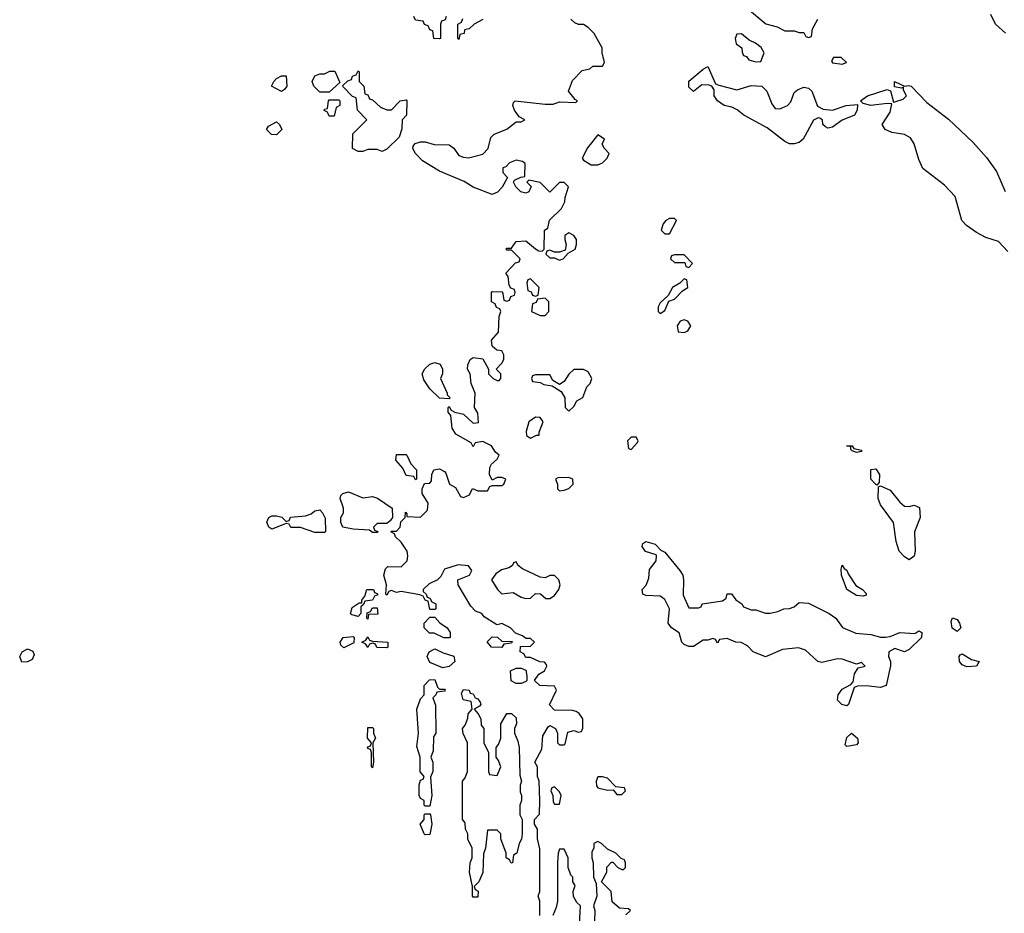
# Model space of a CAD drawing. Header units: inches. Extents: x 2601682 to 2755810, y 449311 to 584050.
# Tile 299 of 505: x 2691458 to 2695566, y 480879 to 484608. Entities that reach past the tile are written whole.
import ezdxf

# ---------------------------------------------------------------- set-up
doc = ezdxf.new("R2010")
doc.units = ezdxf.units.IN
doc.header["$MEASUREMENT"] = 0
doc.layers.add('C6498', color=7, linetype='Continuous')

msp = doc.modelspace()

# ---------------------------------------------------------------- linework, layer by layer
at = {"layer": 'C6498', "color": 2}
for points, elevation in [([(2694495.3, 484655.3), (2694571.1, 484591.1), (2694618.8, 484578.8), (2694650, 484562), (2694690, 484562), (2694710, 484554), (2694730, 484554), (2694738, 484538), (2694750, 484534), (2694762, 484538), (2694766, 484570), (2694788, 484610)], 6), ([(2695571.7, 484551.7), (2695530, 484589.4), (2695509.5, 484630)], 2), ([(2693628, 480870), (2693628, 480930), (2693622, 480950), (2693628, 480970), (2693628.4, 481148.4), (2693618, 481190), (2693618, 481230), (2693606, 481250), (2693606, 481270), (2693627.3, 481292.7), (2693628, 481350), (2693626, 481430), (2693618, 481450), (2693618, 481490), (2693608, 481510), (2693636.4, 481563.6), (2693640.4, 481619.6), (2693663.1, 481656.9), (2693670, 481662), (2693694, 481650), (2693702, 481630), (2693702, 481590), (2693710, 481582), (2693730, 481582), (2693734.6, 481585.4), (2693744.7, 481635.3), (2693770, 481642), (2693790, 481634), (2693802, 481638), (2693808, 481652), (2693808, 481690), (2693792.9, 481712.9), (2693780.2, 481720.2), (2693764.7, 481724.7), (2693690, 481726), (2693668.4, 481748.4), (2693698, 481810), (2693690, 481826), (2693628.9, 481828.9), (2693606, 481850), (2693624, 481876), (2693648, 481890), (2693658, 481910), (2693656.4, 481916.4), (2693647.3, 481927.3), (2693628.4, 481928.4), (2693590, 481946), (2693570, 481946), (2693562, 481962), (2693546, 481970), (2693547.3, 481992.7), (2693590, 481994), (2693606, 482010), (2693590, 482026), (2693570, 482026), (2693556.4, 482036.4), (2693527.3, 482047.3), (2693506, 482070), (2693470, 482088), (2693450, 482082), (2693444.7, 482084.7), (2693396.4, 482116.4), (2693386, 482130), (2693360.2, 482140.2), (2693340.2, 482160.2), (2693288, 482250), (2693286, 482270), (2693335.3, 482290), (2693344, 482310), (2693330, 482328.7), (2693287.5, 482332.5), (2693230, 482315.3), (2693215.3, 482284.7), (2693202, 482270), (2693166.8, 482253.2), (2693142, 482230), (2693142, 482222), (2693154, 482210), (2693158, 482198), (2693170, 482194), (2693178, 482178), (2693194, 482170), (2693194, 482150), (2693190, 482146), (2693170, 482146), (2693162, 482182), (2693150, 482186), (2693142, 482202), (2693127.3, 482207.3), (2693050, 482222), (2693030, 482218), (2693010, 482226), (2692998, 482222), (2692990, 482206), (2692986, 482210), (2692988, 482250), (2692977.2, 482290), (2692983.7, 482316.3), (2692994.6, 482325.4), (2693050, 482324.7), (2693075.3, 482350), (2693078, 482370), (2693075.3, 482390), (2693050, 482428), (2693026, 482450), (2693022, 482462), (2693006, 482470), (2693010, 482474), (2693030, 482474), (2693046, 482490), (2693048, 482512), (2693066, 482530), (2693067.3, 482552.7), (2693074, 482546), (2693074, 482534), (2693130, 482532), (2693159, 482561), (2693162, 482590), (2693138, 482630), (2693138, 482650), (2693147.3, 482672.7), (2693170, 482674), (2693176.4, 482683.6), (2693178, 482710), (2693186, 482730), (2693210, 482734), (2693230, 482722), (2693236, 482716), (2693252, 482670), (2693276, 482656), (2693298, 482618), (2693310, 482614), (2693334.6, 482625.4), (2693348, 482652), (2693370, 482642), (2693410, 482642), (2693420.2, 482659.8), (2693430, 482664.7), (2693470, 482664.7), (2693478, 482670), (2693486, 482690), (2693470, 482698), (2693450, 482698), (2693430, 482686), (2693418, 482710), (2693420.4, 482739.6), (2693427.3, 482752.7), (2693450, 482774), (2693458, 482790), (2693443.1, 482803.1), (2693426, 482830), (2693390, 482848), (2693358, 482842), (2693350, 482826), (2693342, 482842), (2693278, 482878), (2693262.7, 482902.7), (2693256.4, 482956.4), (2693246, 482970), (2693246, 482990), (2693250, 482994), (2693258, 482978), (2693274, 482970), (2693310, 482962), (2693350, 482924.7), (2693372.7, 482927.3), (2693370, 482966), (2693355.3, 482990), (2693358, 483050), (2693342, 483090), (2693338, 483130), (2693326, 483150), (2693327.3, 483167.3), (2693338, 483190), (2693350, 483198), (2693390, 483192), (2693414, 483150), (2693414, 483130), (2693434, 483110), (2693450, 483102), (2693458, 483102), (2693466, 483110), (2693466, 483130), (2693446, 483150), (2693470, 483174), (2693478, 483190), (2693478, 483210), (2693470, 483226), (2693448.7, 483228.7), (2693430, 483246), (2693426, 483270), (2693456.4, 483303.6), (2693458, 483370), (2693466, 483390), (2693462, 483402), (2693447.3, 483407.3), (2693442, 483422), (2693426, 483430), (2693426, 483470), (2693430, 483474), (2693472.7, 483472.7), (2693478, 483438), (2693490, 483434), (2693502, 483438), (2693507.3, 483452.7), (2693522, 483458), (2693526, 483470), (2693522, 483482), (2693507.3, 483487.3), (2693500.4, 483500.4), (2693496.4, 483536.4), (2693486, 483550), (2693527.3, 483592.7), (2693542, 483598), (2693546, 483610), (2693510, 483646), (2693490, 483646), (2693486, 483650), (2693490, 483654), (2693510, 483654), (2693530, 483682), (2693570, 483684.7), (2693610, 483652), (2693623.6, 483643.6), (2693638, 483642), (2693646, 483650), (2693648, 483730), (2693662, 483738), (2693668.9, 483771.1), (2693719.3, 483820.7), (2693732.7, 483847.3), (2693734, 483866), (2693748, 483910), (2693730, 483928), (2693710, 483928), (2693670, 483888), (2693630, 483928), (2693582, 483938), (2693574, 483930), (2693592, 483912), (2693582, 483890), (2693570, 483884), (2693549, 483889), (2693528, 483910), (2693518, 483930), (2693522, 483938), (2693548.7, 483951.3), (2693566, 483954), (2693567.3, 484007.3), (2693556.4, 484016.4), (2693530, 484022), (2693502, 484010), (2693486, 483994), (2693474, 483990), (2693474, 483970), (2693494, 483950), (2693471, 483909), (2693451.1, 483888.9), (2693430, 483878), (2693350, 483908.7), (2693313.2, 483933.2), (2693210, 483975.3), (2693139, 484019), (2693109.1, 484049.1), (2693098, 484070), (2693100.4, 484079.6), (2693108.4, 484091.6), (2693130, 484098), (2693150, 484098), (2693187.1, 484087.1), (2693250, 484086), (2693270, 484072), (2693290, 484041), (2693310, 484034.8), (2693330, 484030.8), (2693390, 484047.3), (2693412.7, 484070), (2693424, 484116), (2693438, 484130), (2693490, 484151.3), (2693530, 484182), (2693550, 484182), (2693566, 484190), (2693542, 484202), (2693522, 484230), (2693515.3, 484250), (2693518, 484262), (2693526, 484270), (2693650, 484254.8), (2693684, 484256), (2693710, 484264.7), (2693778, 484262), (2693786, 484270), (2693775.3, 484275.3), (2693748, 484310), (2693765.2, 484354.8), (2693804.7, 484395.3), (2693836.4, 484403.6), (2693850, 484414), (2693890, 484414), (2693898, 484430), (2693888, 484470), (2693888, 484490), (2693855.3, 484550), (2693830, 484575.3), (2693810, 484588), (2693790, 484588), (2693774.6, 484594.6), (2693758, 484610)], 6), ([(2693238, 484622), (2693232.7, 484607.3), (2693218, 484602), (2693214, 484590), (2693214, 484530), (2693210, 484528), (2693186, 484530), (2693182, 484562), (2693170, 484566), (2693162, 484582), (2693147.3, 484587.3), (2693142, 484602), (2693110, 484606), (2693102, 484622)], 6), ([(2693390.8, 484609.2), (2693354, 484590), (2693334, 484570), (2693314, 484566), (2693312, 484550), (2693294, 484546), (2693290, 484526), (2693286, 484530), (2693286, 484590), (2693302, 484598), (2693307.3, 484612.7)], 6), ([(2695581.2, 483641.2), (2695542.4, 483682.4), (2695490, 483699.6), (2695450, 483720.5), (2695408.9, 483748.9), (2695389.8, 483769.8), (2695362, 483870), (2695317.5, 483917.5), (2695226.6, 483986.6), (2695210, 484024), (2695189.7, 484090), (2695174.5, 484114.5), (2695150, 484128.5), (2695097.7, 484137.7), (2695069, 484150), (2695057.2, 484170), (2695090, 484222), (2695096.4, 484256.4), (2695078, 484258), (2695009.2, 484249.2), (2694978, 484258), (2694966, 484270), (2694995.3, 484290), (2695077.3, 484317.3), (2695091.6, 484311.6), (2695103.6, 484263.6), (2695110, 484264.7), (2695144, 484276), (2695158, 484290), (2695146, 484314), (2695146, 484326), (2695138, 484322), (2695108.4, 484328.4), (2695108, 484350), (2695150, 484331), (2695166.3, 484333.7), (2695178, 484330), (2695243.1, 484263.1), (2695333.1, 484193.1), (2695435.8, 484095.8), (2695492.3, 484032.3), (2695534.1, 483974.1), (2695570, 483890.7)], 2), ([(2693987.3, 480872.7), (2694006, 480890), (2693998, 480898), (2693960.4, 480900.4), (2693930, 480926), (2693926, 480970), (2693886, 481010), (2693908, 481050), (2693908.4, 481071.6), (2693927.3, 481092.7), (2693932.7, 481092.7), (2693954, 481070), (2693970, 481062), (2693978, 481062), (2693986, 481070), (2693986, 481090), (2693982, 481102), (2693967.3, 481107.3), (2693946, 481130), (2693910, 481146), (2693886, 481170), (2693870, 481178), (2693854, 481170), (2693854, 481150), (2693845.4, 481134.6), (2693844.7, 481110), (2693851.3, 481090), (2693852, 481030), (2693863.6, 481003.6), (2693866, 480950), (2693852, 480910), (2693858, 480890), (2693856.9, 480843.1)], 6), ([(2693792.5, 480807.5), (2693798, 480910), (2693783.1, 480923.1), (2693768.4, 480948.4), (2693768, 480970), (2693775.3, 480995.3), (2693766, 481010), (2693766, 481030), (2693758, 481038), (2693746, 481070), (2693746, 481110), (2693730, 481146), (2693710, 481146), (2693704.7, 481130), (2693702, 481090), (2693702, 480930), (2693696.9, 480903.1), (2693682, 480870)], 6)]:
    msp.add_lwpolyline(points, dxfattribs=dict(at, elevation=elevation))
for points, elevation in [([(2694470, 484549), (2694450, 484548), (2694444, 484530), (2694447.1, 484507.1), (2694471.3, 484490), (2694472, 484472), (2694478, 484458), (2694490, 484454), (2694501, 484441), (2694530, 484432), (2694550, 484434), (2694564, 484470), (2694552.5, 484492.5), (2694528.7, 484510), (2694502, 484522)], 6), ([(2694886, 484450), (2694854, 484450), (2694844.7, 484435.3), (2694850, 484427.3), (2694890, 484422.8), (2694908, 484430)], 6), ([(2692710, 484306), (2692686, 484330), (2692678, 484350), (2692690, 484374), (2692710, 484382), (2692730, 484382), (2692752.7, 484392.7), (2692772.7, 484392.7), (2692794, 484346), (2692750, 484306)], 6), ([(2692990, 484232), (2693010, 484232), (2693046, 484270), (2693070, 484274), (2693074, 484270), (2693072, 484210), (2693054, 484190), (2693052.7, 484152.7), (2693042, 484118), (2692990, 484068), (2692970, 484058), (2692950, 484066), (2692910, 484066), (2692890, 484058), (2692870, 484058), (2692846, 484070), (2692848.4, 484131.6), (2692906, 484190), (2692868, 484230), (2692862, 484282), (2692847.3, 484287.3), (2692807.3, 484327.3), (2692806, 484334), (2692827.3, 484352.7), (2692842, 484358), (2692847.3, 484372.7), (2692862, 484378), (2692870, 484394), (2692874, 484390), (2692874, 484350), (2692894, 484330), (2692898, 484298), (2692910, 484294), (2692918, 484278), (2692930, 484274), (2692963.6, 484243.6)], 6), ([(2694450, 484314.8), (2694510, 484333), (2694554, 484330), (2694575.5, 484310), (2694596.8, 484256.8), (2694610, 484238), (2694630, 484236), (2694662, 484250), (2694675.1, 484264.9), (2694690, 484304.7), (2694704.1, 484315.9), (2694730, 484326), (2694750, 484322.8), (2694762.8, 484310), (2694787.1, 484247.1), (2694810, 484234.8), (2694850, 484230.7), (2694906, 484250), (2694954, 484254), (2694952, 484230), (2694942, 484210), (2694890, 484189), (2694850, 484159), (2694830, 484155.3), (2694820.2, 484160.2), (2694808.7, 484170), (2694808, 484188), (2694796.4, 484196.4), (2694790, 484198), (2694770, 484188), (2694726.8, 484110), (2694710, 484096), (2694690, 484089.5), (2694669.5, 484089.5), (2694650, 484099), (2694576.9, 484156.9), (2694479, 484210), (2694452.1, 484232.1), (2694430, 484242.7), (2694398, 484250), (2694370, 484268.7), (2694355.3, 484290), (2694355.3, 484315.3), (2694346, 484330), (2694335.3, 484335.3), (2694303.6, 484336.4), (2694270, 484308.7), (2694250, 484326), (2694250, 484352), (2694310, 484402), (2694330, 484412), (2694361, 484341), (2694374.8, 484334.8)], 2), ([(2692550, 484308), (2692508, 484330), (2692518, 484350), (2692530, 484362), (2692550, 484374), (2692570, 484374), (2692572, 484330), (2692563.6, 484316.4)], 6), ([(2692750, 484206), (2692742, 484222), (2692728.4, 484228.4), (2692730, 484234), (2692742, 484238), (2692746, 484270), (2692750, 484274), (2692790, 484274), (2692794, 484270), (2692794, 484250), (2692778, 484242), (2692770, 484206)], 6), ([(2692530, 484128), (2692509.1, 484129.1), (2692488, 484150), (2692496.4, 484163.6), (2692530, 484182), (2692542, 484170), (2692552, 484150)], 6), ([(2693870, 484128), (2693826.8, 484073.2), (2693804.7, 484030), (2693810, 484022), (2693842.8, 484002.8), (2693870, 484002.8), (2693890, 484011.3), (2693908.7, 484030), (2693918, 484050), (2693898, 484070), (2693888.4, 484088.4), (2693898, 484110)], 6), ([(2694190, 483778), (2694170, 483778), (2694154, 483770), (2694143.6, 483756.4), (2694134, 483730), (2694150, 483714), (2694170, 483714), (2694198, 483770)], 6), ([(2693750, 483718), (2693732.7, 483707.3), (2693732, 483690), (2693738, 483670), (2693734, 483646), (2693710, 483638), (2693690, 483638), (2693670, 483646), (2693658, 483642), (2693654, 483630), (2693670, 483614), (2693690, 483614), (2693710, 483604.7), (2693726, 483610), (2693746, 483634), (2693775.3, 483650), (2693782, 483670), (2693782, 483690), (2693770, 483708)], 6), ([(2694230, 483626), (2694190, 483626), (2694178, 483622), (2694174, 483610), (2694190, 483594), (2694234, 483594), (2694238, 483578), (2694250, 483574), (2694266, 483590)], 6), ([(2693590, 483526), (2693578, 483522), (2693574, 483510), (2693578, 483478), (2693592.7, 483472.7), (2693598, 483458), (2693610, 483454), (2693622, 483458), (2693626, 483490)], 6), ([(2694230, 483526), (2694212, 483508), (2694182, 483490), (2694163.6, 483456.4), (2694130, 483426), (2694122, 483410), (2694122, 483390), (2694130, 483382), (2694150, 483394), (2694166, 483434), (2694190, 483442), (2694223.1, 483476.9), (2694246, 483490), (2694242, 483522)], 6), ([(2693650, 483446), (2693618, 483442), (2693612.7, 483427.3), (2693598, 483422), (2693594, 483390), (2693630, 483374), (2693650, 483374), (2693666, 483390), (2693666, 483430)], 6), ([(2694230, 483355.3), (2694214, 483350), (2694202, 483330), (2694205.4, 483305.4), (2694230, 483302), (2694246, 483310), (2694258, 483330), (2694246, 483350)], 6), ([(2693250, 483026), (2693210, 483028), (2693170, 483068), (2693144.7, 483104.7), (2693138, 483130), (2693148.9, 483151.1), (2693169.1, 483170.9), (2693190, 483178), (2693212, 483170), (2693222, 483150), (2693222, 483130), (2693214, 483110), (2693242, 483050), (2693242, 483042), (2693254, 483030)], 6), ([(2693810, 483148.7), (2693770, 483148), (2693750, 483128), (2693730, 483098), (2693710, 483086), (2693682, 483102), (2693670, 483126), (2693610, 483126), (2693598, 483122), (2693594, 483110), (2693598, 483098), (2693630, 483094), (2693645.4, 483085.4), (2693679.6, 483079.6), (2693716.9, 483056.9), (2693732, 483030), (2693734, 482990), (2693750, 482974), (2693770, 482994), (2693783.1, 483016.9), (2693808.4, 483031.6), (2693824.7, 483075.3), (2693838, 483090), (2693846, 483110), (2693830, 483138)], 6), ([(2693610, 482948.7), (2693582, 482930), (2693572, 482890), (2693572.7, 482872.7), (2693590, 482862), (2693614, 482874), (2693626, 482874), (2693626, 482886), (2693642, 482930), (2693630, 482948)], 6), ([(2694030, 482866), (2694010, 482866), (2693994, 482850), (2693998, 482818), (2694010, 482814), (2694036.4, 482843.6), (2694038, 482850)], 6), ([(2694950, 482802), (2694931.3, 482808.7), (2694926, 482814), (2694926, 482826), (2694908, 482830), (2694932, 482830), (2694938, 482818), (2694970, 482811.3), (2694970, 482806)], 2), ([(2693110, 482688), (2693102, 482702), (2693070, 482706), (2693056.4, 482736.4), (2693028, 482770), (2693030, 482794), (2693070, 482794), (2693074, 482790), (2693090, 482754), (2693114, 482730), (2693114, 482690)], 6), ([(2693750, 482698), (2693703.6, 482696.4), (2693694, 482690), (2693702, 482670), (2693702, 482650), (2693710, 482642), (2693730, 482644.7), (2693750, 482652), (2693768, 482670), (2693766, 482690)], 6), ([(2695034, 482666), (2695030, 482668), (2695009.5, 482690), (2695010, 482730.8), (2695030, 482733.4), (2695046, 482710), (2695043.6, 482676.4)], 2), ([(2695170, 482576.3), (2695190, 482582), (2695212.5, 482572.5), (2695215.8, 482530), (2695192.2, 482470), (2695194.9, 482390), (2695190, 482368.7), (2695170, 482354), (2695150, 482366), (2695127.6, 482390), (2695115.6, 482430), (2695104, 482510), (2695050, 482582.7), (2695039.5, 482610), (2695042, 482658), (2695050, 482662), (2695090, 482644), (2695130, 482594.8), (2695150, 482577.3)], 2), ([(2692890, 482612), (2692930, 482618), (2692950.9, 482610.9), (2693012, 482570), (2693014, 482530), (2693003.6, 482516.4), (2692990, 482506), (2692950, 482506), (2692934, 482490), (2692938, 482478), (2692952.7, 482472.7), (2692950, 482468), (2692930, 482468), (2692918, 482478), (2692850, 482482), (2692806, 482490), (2692798, 482510), (2692798, 482530), (2692808.7, 482550), (2692808.7, 482570), (2692795.3, 482610), (2692798, 482622), (2692806, 482630), (2692830, 482638)], 6), ([(2692690, 482468), (2692630, 482488.7), (2692588.9, 482488.9), (2692582, 482502), (2692570, 482506), (2692510, 482482), (2692498, 482490), (2692489.1, 482510.9), (2692498, 482530), (2692510, 482538), (2692530, 482538), (2692551.3, 482531.3), (2692570, 482514), (2692582, 482518), (2692588.4, 482531.6), (2692650, 482538), (2692674, 482546), (2692690, 482558), (2692710, 482562), (2692722, 482550), (2692732.7, 482527.3), (2692734, 482470), (2692730, 482468)], 6), ([(2694250, 482154), (2694290, 482154), (2694302, 482158), (2694306, 482170), (2694390, 482182.8), (2694405.6, 482194.4), (2694410, 482212), (2694428.7, 482211.3), (2694446.8, 482186.8), (2694471.3, 482170), (2694478, 482158), (2694510, 482144.7), (2694530, 482144.7), (2694570, 482130.7), (2694590, 482130.7), (2694622, 482138), (2694646, 482150), (2694670, 482151.3), (2694690, 482158), (2694710, 482176), (2694750, 482172.7), (2694836, 482130), (2694862.8, 482110), (2694891.1, 482071.1), (2694947.1, 482047.1), (2695010, 482042.8), (2695050, 482030.8), (2695070, 482030.7), (2695090, 482034), (2695130, 482050.8), (2695193.2, 482046.8), (2695210, 482058), (2695222, 482050), (2695221, 482030), (2695170, 481979.5), (2695150, 481969.2), (2695110, 481984), (2695084.7, 481970), (2695082.8, 481950), (2695091.3, 481930), (2695091, 481911), (2695073.4, 481830), (2695050, 481820.7), (2694990, 481827.8), (2694953.7, 481826.3), (2694939.6, 481820.4), (2694916, 481750), (2694910, 481745.2), (2694888, 481750), (2694870, 481768), (2694873.2, 481790), (2694890, 481813.4), (2694926.6, 481833.4), (2694936, 481844), (2694942, 481878), (2694956.4, 481903.6), (2694986, 481910), (2694970, 481926), (2694950, 481918), (2694890, 481939.5), (2694870, 481940.7), (2694805.4, 481925.4), (2694789, 481930), (2694737.2, 481977.2), (2694707.2, 481987.2), (2694640.4, 481979.6), (2694570, 481949.2), (2694518, 481970), (2694494.6, 481994.6), (2694468.7, 482008.7), (2694446, 482010), (2694410, 482026), (2694378, 482022), (2694370, 482006), (2694362, 482022), (2694350, 482026), (2694330, 482018), (2694310, 482018), (2694270, 481992.7), (2694250, 481992), (2694230, 482000.9), (2694220.9, 482010), (2694209.2, 482049.2), (2694178, 482070), (2694164, 482090), (2694169, 482150), (2694150, 482188), (2694130, 482202), (2694070, 482205.2), (2694058, 482210), (2694055.3, 482230), (2694072.5, 482247.5), (2694082.5, 482277.5), (2694086.3, 482313.7), (2694114, 482350), (2694115.3, 482370), (2694114, 482374), (2694069.3, 482389.3), (2694055.3, 482410), (2694058, 482422), (2694070, 482430.4), (2694110, 482418.8), (2694133.7, 482393.7), (2694150, 482386), (2694212.7, 482310), (2694224.4, 482290), (2694228.4, 482270), (2694226, 482206)], 2), ([(2693530, 482346), (2693518, 482342), (2693514, 482330), (2693499.1, 482320.9), (2693468, 482312), (2693444.5, 482295.5), (2693426, 482270), (2693451.3, 482230), (2693470, 482211.3), (2693516.9, 482216.9), (2693550, 482198), (2693570, 482192), (2693590, 482194), (2693610, 482214), (2693631.3, 482211.3), (2693652.7, 482192.7), (2693670, 482192), (2693690, 482204.7), (2693708, 482230), (2693713.2, 482250), (2693708, 482270), (2693690, 482288), (2693670, 482288.7), (2693650, 482279), (2693630, 482282), (2693556.5, 482316.5), (2693538, 482330)], 6), ([(2694978, 482202), (2694950, 482205.2), (2694909.5, 482230), (2694887, 482290), (2694885.6, 482314.4), (2694890, 482332), (2694898, 482318), (2694910, 482311.3), (2694915.5, 482295.5), (2694947.1, 482247.1), (2694974, 482230), (2694990, 482214), (2694990, 482206)], 2), ([(2692870, 482118), (2692844, 482124), (2692838, 482130), (2692844.7, 482155.3), (2692874, 482174), (2692886, 482174), (2692886, 482186), (2692898, 482202), (2692906, 482230), (2692934, 482230), (2692938, 482218), (2692950, 482214), (2692952.7, 482207.3), (2692938, 482202), (2692930, 482186), (2692898, 482182), (2692892.7, 482167.3), (2692882, 482158), (2692882, 482130)], 6), ([(2692910, 482106), (2692906, 482110), (2692907.3, 482132.7), (2692922, 482138), (2692930, 482154), (2692950, 482154), (2692952.7, 482127.3), (2692914, 482126)], 6), ([(2693250, 482028), (2693228.4, 482028.4), (2693187.3, 482047.3), (2693168.4, 482048.4), (2693146, 482070), (2693146, 482090), (2693170, 482114), (2693190, 482114), (2693211.6, 482091.6), (2693242, 482070), (2693254, 482050), (2693254, 482030)], 6), ([(2695370, 482055.3), (2695349.2, 482069.2), (2695344, 482096), (2695350, 482111.3), (2695370, 482104.7), (2695378.8, 482090), (2695384.7, 482070)], 2), ([(2692810, 481986), (2692798, 481998), (2692795.3, 482010), (2692808, 482030), (2692850, 482034), (2692854, 482030), (2692852.7, 482007.3)], 6), ([(2692990, 481986), (2692948.4, 481988.4), (2692942, 482002), (2692930, 482006), (2692918, 482002), (2692910, 481988), (2692902, 482002), (2692886, 482010), (2692902, 482018), (2692910, 482032), (2692918, 482018), (2692930, 482014), (2692994, 482010), (2692994, 481990)], 6), ([(2693470, 481988), (2693426, 481990), (2693408.4, 482011.6), (2693430, 482032), (2693451.6, 482031.6), (2693470, 482014), (2693512.7, 482012.7), (2693510, 482006), (2693478, 482002)], 6), ([(2691467.3, 481927.3), (2691458, 481950), (2691468, 481970), (2691490, 481982), (2691512.7, 481972.7), (2691518, 481958), (2691510, 481938), (2691490, 481928)], 6), ([(2693223.1, 481903.1), (2693170, 481926), (2693158, 481950), (2693166, 481970), (2693190, 481982), (2693225.4, 481965.4), (2693270, 481952), (2693274, 481930), (2693250, 481908)], 6), ([(2695410, 481906.6), (2695390, 481915.3), (2695379, 481930), (2695378, 481950), (2695382, 481958), (2695390, 481962), (2695430, 481938), (2695462, 481930), (2695450, 481909.4)], 2), ([(2693530, 481838), (2693508.7, 481848.7), (2693506, 481890), (2693530, 481902), (2693550, 481902), (2693570, 481894), (2693574, 481870), (2693574, 481850), (2693570, 481846), (2693550, 481838)], 6), ([(2693210, 481814), (2693230, 481814), (2693234, 481810), (2693230, 481806), (2693198, 481802), (2693194, 481790), (2693182, 481778), (2693192.7, 481747.3), (2693194, 481630), (2693184.7, 481615.3), (2693183.6, 481556.4), (2693174, 481530), (2693182, 481510), (2693182, 481470), (2693172.7, 481447.3), (2693178, 481370), (2693170, 481326), (2693150, 481326), (2693146, 481330), (2693146, 481350), (2693130, 481358), (2693125.2, 481370), (2693124.7, 481415.3), (2693130, 481434), (2693142, 481438), (2693146, 481450), (2693128.9, 481468.9), (2693128.7, 481530), (2693114.6, 481574.6), (2693122, 481630), (2693115.3, 481730), (2693130, 481774), (2693146, 481790), (2693146, 481830), (2693167.3, 481852.7), (2693190, 481854), (2693202, 481822)], 6), ([(2693450, 481454), (2693466, 481490), (2693456.4, 481516.4), (2693446, 481530), (2693446, 481570), (2693456.4, 481583.6), (2693466, 481610), (2693466, 481670), (2693490, 481712), (2693510, 481712), (2693530, 481694), (2693530.9, 481669.1), (2693522, 481650), (2693522, 481630), (2693536.9, 481596.9), (2693542, 481570), (2693545.4, 481454.6), (2693552, 481430), (2693546.8, 481413.2), (2693546, 481386), (2693552, 481370), (2693552, 481350), (2693544.7, 481330), (2693544.7, 481290), (2693554, 481270), (2693554, 481210), (2693551.6, 481188.4), (2693542, 481170), (2693532, 481130), (2693518, 481122), (2693514, 481090), (2693508.4, 481088.4), (2693502, 481102), (2693488, 481110), (2693488, 481130), (2693466, 481190), (2693466, 481210), (2693450, 481226), (2693410, 481226), (2693402, 481150), (2693392.7, 481127.3), (2693390.9, 481049.1), (2693374, 481010), (2693354, 480990), (2693358, 480978), (2693371.6, 480971.6), (2693370, 480946), (2693350, 480946), (2693348, 480950), (2693348, 480990), (2693335.3, 481050), (2693338, 481090), (2693346, 481110), (2693346, 481150), (2693328.4, 481188.4), (2693328, 481210), (2693318, 481230), (2693316.4, 481256.4), (2693306, 481270), (2693306, 481430), (2693316.4, 481443.6), (2693326, 481470), (2693326, 481590), (2693308.4, 481628.4), (2693306, 481650), (2693316.4, 481663.6), (2693327.3, 481692.7), (2693328.7, 481711.3), (2693346, 481730), (2693342, 481762), (2693308, 481770), (2693302, 481798), (2693310, 481812), (2693334, 481810), (2693338, 481798), (2693350, 481794), (2693358, 481778), (2693370, 481774), (2693379.6, 481759.6), (2693382, 481750), (2693376.9, 481743.1), (2693354, 481730), (2693371.6, 481711.6), (2693382, 481690), (2693383.6, 481663.6), (2693394, 481650), (2693394, 481590), (2693414, 481550), (2693414, 481470), (2693418, 481458)], 6), ([(2692930, 481486), (2692926, 481490), (2692926, 481550), (2692922, 481562), (2692910, 481566), (2692909.3, 481569.3), (2692910, 481574), (2692922, 481578), (2692926, 481590), (2692909.2, 481609.2), (2692910, 481654), (2692930, 481654), (2692934, 481650), (2692934, 481630), (2692942, 481610), (2692932, 481590), (2692934, 481510)], 6), ([(2694910, 481575.3), (2694902, 481582), (2694910, 481612), (2694929, 481631), (2694954, 481610), (2694957.3, 481590), (2694950, 481581.2)], 2), ([(2693890, 481448.7), (2693870, 481448), (2693862.8, 481430), (2693864.7, 481410), (2693870, 481402), (2693910, 481392), (2693934, 481394), (2693950, 481374), (2693970, 481374), (2693986, 481390), (2693982, 481402), (2693946, 481406), (2693910, 481442)], 6), ([(2693690, 481406), (2693678, 481402), (2693674, 481390), (2693682, 481370), (2693683.6, 481343.6), (2693690, 481334), (2693710, 481334), (2693718, 481370), (2693710, 481386)], 6), ([(2693150, 481206), (2693146, 481210), (2693129, 481250), (2693146, 481270), (2693146, 481290), (2693150, 481294), (2693170, 481294), (2693172, 481290), (2693178, 481250), (2693170, 481208)], 6)]:
    msp.add_lwpolyline(points, close=True, dxfattribs=dict(at, elevation=elevation))

doc.saveas('drawing.dxf')
